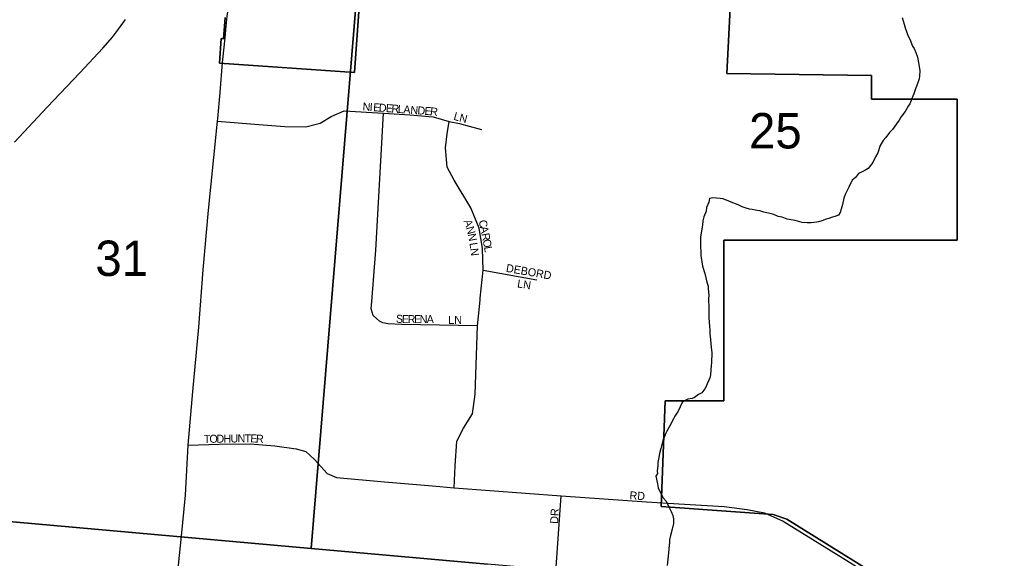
# Model space of a CAD drawing. Extents: x 1310247 to 1552180, y 377264 to 706493.
# Drawn here: x 1425450 to 1431625, y 537725 to 541087 of the extents above; entities that cross this region are included whole.
import ezdxf

# ---------------------------------------------------------------- set-up
doc = ezdxf.new("R2010")
doc.units = 0
for name, color, linetype in [('GM_X_City_Street', 7, 'Continuous'), ('GM_X_City_Street_Text', 7, 'Continuous'), ('GM_X_Corporation', 7, 'Continuous'), ('GM_X_Minor_River', 7, 'Continuous'), ('GM_X_Rail_Line', 7, 'Continuous'), ('GM_X_Section', 7, 'Continuous'), ('GM_X_Section_Text', 7, 'Continuous'), ('GM_X_State_Route', 7, 'Continuous')]:
    doc.layers.add(name, color=color, linetype=linetype)

msp = doc.modelspace()

# ---------------------------------------------------------------- linework, layer by layer
at = {"layer": 'GM_X_City_Street'}
for points in [[(1426686.2, 540453.9), (1426942.6, 540433.1), (1427105.5, 540420.4), (1427236, 540419.3), (1427327.3, 540442.4), (1427395.4, 540482.8), (1427477.4, 540517.5), (1427721.2, 540504.8), (1427886.4, 540494.4), (1428031.9, 540480.5), (1428132.4, 540452.8), (1428197.1, 540440.1), (1428258.3, 540422.7), (1428333.4, 540400.8)], [(1428309.1, 539176.3), (1427835.5, 539184.5), (1427750, 539189.1), (1427718.6, 539195.1), (1427697.5, 539205.8), (1427678.9, 539220.9), (1427657, 539240.8), (1427644.5, 539281.6), (1427648.4, 539328.2), (1427674.2, 539648.5), (1427721.2, 540504.8)], [(1428326.5, 539347.6), (1428344.9, 539524.1), (1428340.3, 539658), (1428319.5, 539785.1), (1428267.6, 539912.2), (1428163.7, 540085.7), (1428119.7, 540166.3), (1428109.3, 540286.4), (1428120.8, 540374.2), (1428132.4, 540452.8)], [(1428344.9, 539524.1), (1428680.6, 539464.1)], [(1428163.6, 538164.5), (1428170.5, 538300.8), (1428179.8, 538455.6), (1428221.3, 538536.4), (1428279.1, 538626.5), (1428295.3, 538749), (1428309.1, 539176.3), (1428325.3, 539335.8), (1428326.5, 539347.6)], [(1426502.8, 538429.7), (1426695.6, 538437.6), (1426889.4, 538438.5), (1427042.8, 538426.2), (1427176.9, 538406.9), (1427237.4, 538391.1), (1427291.7, 538342.1), (1427370.6, 538253.5), (1427428.5, 538228.1), (1427727.4, 538201.8), (1428028.8, 538176)], [(1428028.8, 538176), (1428163.6, 538164.5), (1428831.9, 538113.3), (1429364, 538076.5), (1429567.7, 538064.3)], [(1428529.1, 536565.6), (1428611.2, 536685.4), (1428706.3, 536837), (1428757.6, 536933.7), (1428782.6, 537025.3), (1428798, 537138.6), (1428832.3, 537391), (1428797.7, 537639.9), (1428831.9, 538113.3)], [(1429567.7, 538064.3), (1429850.5, 538047.5), (1429994.3, 538030), (1430102.1, 538008.1), (1430219.5, 537956.4), (1430818.3, 537585.6), (1431001.5, 537491.8), (1431142.6, 537455), (1431481, 537424.3), (1432130.5, 537369), (1432691.8, 537335), (1432714.3, 537333.7)]]:
    msp.add_lwpolyline(points, dxfattribs=at)
at = {"layer": 'GM_X_Corporation'}
for points in [[(1427594.1, 541520.2), (1427540.8, 540757.1), (1426697.9, 540816.1), (1426708.6, 540969.7), (1426723.5, 540967.6), (1426732.7, 541100.2)], [(1426732.7, 541100.2), (1426723.5, 540967.6), (1426708.6, 540969.7), (1426697.9, 540816.1), (1427540.8, 540757.1), (1427594.1, 541520.2)], [(1431019.1, 537484.8), (1430241.6, 537968.8), (1430156.5, 537997), (1429950.1, 538011.8), (1429456.4, 538047.7), (1429482.2, 538707.3), (1429848.2, 538707.4), (1429848.2, 539711.3), (1431306.6, 539711.3), (1431306.6, 540591.2), (1430771.1, 540591.2), (1430771.1, 540739.9), (1429866.7, 540752.1), (1429909.3, 541567.1)], [(1429909.3, 541567.1), (1429866.7, 540752.1), (1430771.1, 540739.9), (1430771.1, 540591.2), (1431306.6, 540591.2), (1431306.6, 539711.3), (1429848.2, 539711.3), (1429848.2, 538707.4), (1429482.2, 538707.3), (1429456.4, 538047.7), (1429950.1, 538011.8), (1430156.5, 537997), (1430241.6, 537968.8), (1431019.1, 537484.8)]]:
    msp.add_lwpolyline(points, dxfattribs=at)
at = {"layer": 'GM_X_Minor_River'}
for points in [[(1430962.6, 541101.4), (1430973.8, 541059), (1430981.4, 541036.8), (1431000.4, 540984.3), (1431010.1, 540966), (1431027.2, 540921.5), (1431037, 540907.3), (1431046.6, 540883), (1431058, 540852.7), (1431067.2, 540808.4), (1431072.4, 540768.2), (1431069.7, 540734.1), (1431067.4, 540718.1), (1431054.5, 540676.2), (1431048.3, 540662.3), (1431035.5, 540624.4), (1431029.2, 540610.5), (1431010.2, 540562.8), (1430999.9, 540546.9), (1430981.2, 540513.2), (1430954.5, 540479.6), (1430944, 540459.8), (1430927.6, 540438), (1430900.8, 540402.5), (1430882.4, 540382.8), (1430859.7, 540351.2), (1430843.3, 540333.4), (1430824.7, 540301.7), (1430809.7, 540255.8), (1430795.2, 540230.1), (1430778.5, 540196.3), (1430764.1, 540176.5), (1430749.7, 540158.8), (1430729.4, 540145.1), (1430711.2, 540137.5), (1430688.9, 540127.9), (1430670.4, 540102.2), (1430650, 540084.5), (1430629.1, 540040.8), (1430606.1, 539995.2), (1430597.7, 539973.2), (1430588.9, 539933.3), (1430580.3, 539903.4), (1430573.9, 539883.4), (1430563.5, 539867.6)], [(1430563.5, 539867.6), (1430547.4, 539859.9), (1430521.1, 539852.4), (1430505, 539846.7), (1430486.8, 539841.1), (1430460.6, 539831.6), (1430440.4, 539826), (1430426.3, 539822.2), (1430394.2, 539818.9), (1430368.1, 539819.4), (1430338.1, 539822), (1430294.2, 539832.9), (1430244.2, 539842), (1430212.4, 539854.6), (1430188.4, 539859.1), (1430160.6, 539871.7), (1430126.7, 539878.4), (1430098.7, 539885), (1430072.8, 539893.6), (1430056.8, 539895.9), (1430024.9, 539902.6), (1430008.9, 539904.9), (1429986.9, 539911.4), (1429963, 539919.9), (1429937.2, 539930.4), (1429893.4, 539947.4), (1429879.5, 539953.7), (1429843.7, 539968.4), (1429825.7, 539970.8), (1429779.7, 539975.7), (1429759.5, 539970.1), (1429755.1, 539948.2), (1429740.4, 539914.3), (1429737.9, 539892.3), (1429723.2, 539856.5), (1429716.7, 539830.5), (1429714.2, 539804.5), (1429702.7, 539732.5), (1429701.5, 539670.4), (1429704.9, 539638.2), (1429704.4, 539614.1), (1429715.2, 539547.7), (1429730.3, 539503.3), (1429741.3, 539448.9), (1429750.8, 539422.6), (1429750.5, 539406.5), (1429753.7, 539366.4), (1429753.3, 539344.3), (1429754.2, 539286.1), (1429755.4, 539247.9), (1429755, 539225.9), (1429757.9, 539171.7), (1429759.6, 539151.6), (1429761, 539123.5), (1429764.4, 539093.3), (1429767.8, 539061.1), (1429771.1, 539022.9), (1429772.8, 539008.9), (1429771.6, 538944.7), (1429769.2, 538928.7), (1429766.7, 538900.6), (1429764.1, 538870.6), (1429759.7, 538850.6), (1429755.4, 538836.7), (1429744.9, 538812.8), (1429738.6, 538796.9), (1429730.3, 538783), (1429709.8, 538757.3), (1429689.5, 538747.7), (1429665.1, 538728.2), (1429650.9, 538722.4), (1429622.7, 538717), (1429602.5, 538707.3), (1429588.3, 538697.6), (1429563.2, 538643.9), (1429542.5, 538612.3), (1429534.1, 538594.4), (1429511.2, 538550.7), (1429492.6, 538519), (1429486.3, 538505), (1429473.7, 538475.2), (1429467.3, 538459.3), (1429454.3, 538409.4), (1429445.7, 538379.5), (1429441, 538343.4), (1429436.6, 538321.5), (1429436.2, 538303.4), (1429431.5, 538267.4), (1429433.3, 538253.3), (1429422.9, 538237.5), (1429434, 538189.1), (1429437.5, 538165), (1429460.6, 538116.3), (1429468.4, 538102.1), (1429488, 538081.7), (1429501.4, 538049.3), (1429518.9, 538016.9), (1429530.4, 537990.5), (1429534, 537970.4), (1429533.5, 537942.3), (1429524.7, 537906.4)], [(1429524.7, 537906.4), (1429515.9, 537866.4), (1429509.4, 537840.5), (1429509.1, 537826.4), (1429504.3, 537782.4), (1429501.8, 537758.4), (1429494.2, 537678.3)]]:
    msp.add_lwpolyline(points, dxfattribs=at)
at = {"layer": 'GM_X_Rail_Line'}
msp.add_lwpolyline([(1425417.9, 540323.1), (1425621.9, 540541), (1425825.2, 540754.9), (1425969.7, 540909.4), (1426028.6, 540977.7), (1426073.6, 541036), (1426111.4, 541088.3)], dxfattribs=at)
at = {"layer": 'GM_X_Section'}
for points in [[(1423710.3, 543852), (1427746.2, 543573.2), (1427269.7, 537785.6), (1423820.5, 538093.7)], [(1423983.9, 537696.2), (1423997.1, 537751.9), (1424005.9, 537787.7), (1424023.1, 537845.4), (1424034, 537885.1), (1424038.5, 537911), (1424033, 537935.2), (1424005.8, 537969.7), (1423901, 538024), (1423833.8, 538063.4), (1423822.2, 538079.7), (1423820.5, 538093.7), (1427269.7, 537785.6), (1428371.6, 537687.9)]]:
    msp.add_lwpolyline(points, dxfattribs=at)
msp.add_lwpolyline([(1427746.2, 543573.2), (1433210.1, 543205.6), (1432715.2, 537306.5), (1428371.6, 537687.9), (1427269.7, 537785.6)], close=True, dxfattribs=at)
at = {"layer": 'GM_X_State_Route'}
for points in [[(1426739.8, 541047.2), (1426745.1, 541110), (1426761.3, 541218.6), (1426774, 541330.7), (1426804, 541462.3), (1426856, 541644.8), (1426914.9, 541798.5), (1426979.6, 541946.4), (1427046.6, 542085), (1427113.6, 542216.6), (1427148.9, 542284)], [(1426718.2, 540838), (1426733.5, 540973.7), (1426739.8, 541047.2)], [(1426687.6, 540471.4), (1426701.2, 540633), (1426716.2, 540820.1), (1426718.2, 540838)], [(1426502.8, 538429.7), (1426530.8, 538766.3), (1426567.7, 539167.8), (1426595.7, 539526.3), (1426629.6, 539898.3), (1426663.1, 540227.5), (1426686.2, 540453.9), (1426687.6, 540471.4)], [(1426381.5, 537018.7), (1426405.6, 537320.5), (1426435.2, 537620.5), (1426459.4, 537862.5), (1426485.8, 538118.4), (1426502.8, 538429.7)]]:
    msp.add_lwpolyline(points, dxfattribs=at)

# ---------------------------------------------------------------- texts
at = {"layer": 'GM_X_City_Street_Text'}
for s, rotation, p in [('N', 355.93151, (1427590.3, 540521.2)), ('I', 355.93151, (1427634.2, 540518.1)), ('E', 355.93655, (1427656.2, 540516.6)), ('D', 355.93151, (1427691.3, 540514.1)), ('E', 355.92606, (1427735.2, 540511)), ('R', 355.93245, (1427770.3, 540508.5)), ('L', 355.93655, (1427809.8, 540505.7)), ('A', 355.93151, (1427844.9, 540503.2)), ('N', 355.93151, (1427888.8, 540500.1)), ('D', 355.93151, (1427932.7, 540496.9)), ('E', 355.93655, (1427976.6, 540493.8)), ('R', 353.6236, (1428011.2, 540491.4)), ('L', 343.71685, (1428155.9, 540463.6)), ('N', 346.36544, (1428192.1, 540453.1)), ('A', 290.00085, (1428222.2, 539829.6)), ('N', 285.61069, (1428236.9, 539789.3)), ('C', 281.47903, (1428316.3, 539831.9)), ('A', 281.48523, (1428324.2, 539793.1)), ('N', 280.62637, (1428248.5, 539748)), ('R', 281.48701, (1428333, 539750)), ('L', 278.81992, (1428258.7, 539692.1)), ('O', 281.48568, (1428340.9, 539711.2)), ('L', 279.37249, (1428349.5, 539668.6)), ('N', 275.95638, (1428264, 539658)), ('DEBORD', 350.04748, (1428484.7, 539513.7)), ('LN', 351.0318, (1428554.9, 539416.5)), ('S', 354.88472, (1427798, 539196.9)), ('E', 358.493, (1427836.5, 539193.6)), ('R', 359.94658, (1427873.1, 539192.7)), ('E', 359.99563, (1427912.8, 539192.6)), ('N', 0.00001, (1427948, 539192.6)), ('A', 0.00001, (1427992, 539192.6)), ('LN', 0.00001, (1428126.7, 539188.2)), ('T', 0.84694, (1426599.8, 538444.7)), ('O', 0.84326, (1426635, 538445.2)), ('D', 0.84326, (1426679, 538445.8)), ('H', 0.84326, (1426723, 538446.5)), ('U', 0.84326, (1426767, 538447.1)), ('N', 0.85249, (1426810.9, 538447.8)), ('T', 0.16394, (1426854.8, 538448.4)), ('E', 357.84098, (1426889.4, 538448.6)), ('R', 357.03572, (1426924.4, 538447.2)), ('RD', 356.98872, (1429258, 538092.6)), ('DR', 86.98328, (1428812.5, 537938.5))]:
    msp.add_text(s, height=50, rotation=rotation, dxfattribs=at).set_placement(p)
at = {"layer": 'GM_X_Section_Text'}
for s, p in [('25', (1430005.5, 540283.5)), ('31', (1425922.3, 539487.1))]:
    msp.add_text(s, height=221, rotation=0.00001, dxfattribs=at).set_placement(p)

doc.saveas('drawing.dxf')
